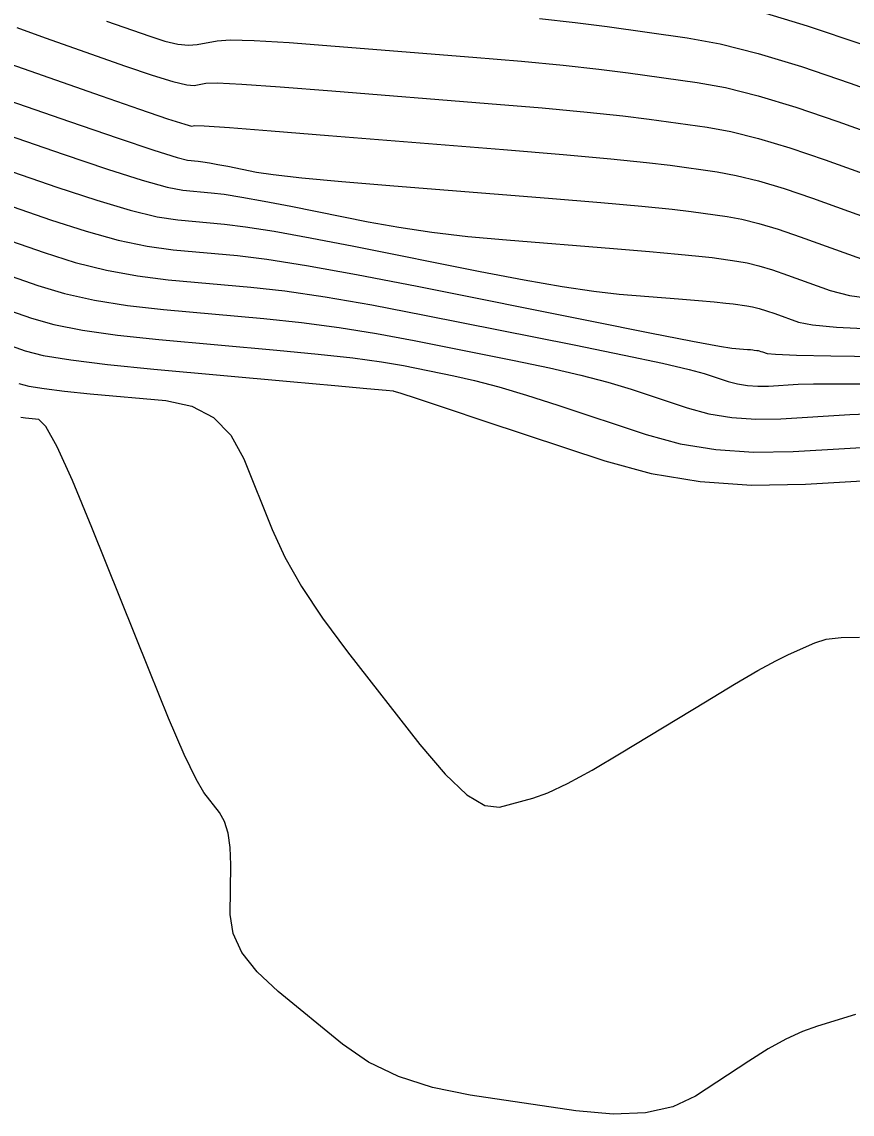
# Model space of a CAD drawing. Extents: x 2082232 to 2083549, y 592624 to 593832.
# Drawn here: x 2082264.02 to 2082286.3, y 592964.01 to 592993.32 of the extents above; entities that cross this region are included whole.
import ezdxf

# ---------------------------------------------------------------- set-up
doc = ezdxf.new("R2010")
doc.units = 0
doc.layers.add('DT_X_Contour_Major', color=7, linetype='Continuous')
doc.layers.add('DT_X_Contour_Minor', color=7, linetype='Continuous')

msp = doc.modelspace()

# ---------------------------------------------------------------- linework, layer by layer
at = {"layer": 'DT_X_Contour_Major'}
for points in [[(2082263.006, 592992.436), (2082266.149, 592991.335), (2082267.184, 592990.975), (2082267.933, 592990.719), (2082268.396, 592990.569), (2082268.573, 592990.523), (2082268.664, 592990.541), (2082268.914, 592990.529), (2082269.595, 592990.48), (2082270.708, 592990.393), (2082272.253, 592990.269), (2082276.947, 592989.889), (2082278.546, 592989.756), (2082279.824, 592989.642), (2082280.779, 592989.547), (2082281.413, 592989.471), (2082282.675, 592989.295), (2082283.189, 592989.2), (2082283.788, 592989.05), (2082284.47, 592988.845), (2082285.237, 592988.583), (2082287.391, 592987.812)], [(2082262.396, 592987.897), (2082264.624, 592987.127), (2082265.458, 592986.865), (2082266.291, 592986.657), (2082267.123, 592986.502), (2082267.952, 592986.4), (2082270.163, 592986.2), (2082271.076, 592986.097), (2082272.158, 592985.938), (2082273.408, 592985.722), (2082274.827, 592985.449), (2082278.836, 592984.647), (2082280.182, 592984.374), (2082281.212, 592984.156), (2082281.928, 592983.993), (2082282.328, 592983.885), (2082282.975, 592983.67), (2082283.225, 592983.602), (2082283.489, 592983.558), (2082283.766, 592983.539), (2082284.057, 592983.545), (2082284.851, 592983.592), (2082285.26, 592983.605), (2082285.891, 592983.609), (2082286.743, 592983.604)], [(2082286.389, 592966.677), (2082285.365, 592966.369), (2082284.962, 592966.223), (2082284.521, 592966.019), (2082284.041, 592965.755), (2082283.523, 592965.432), (2082282.091, 592964.492), (2082281.488, 592964.202), (2082280.753, 592964.041), (2082279.887, 592964.006), (2082278.888, 592964.098), (2082276.051, 592964.514), (2082275.039, 592964.717), (2082274.13, 592965.013), (2082273.326, 592965.403), (2082272.626, 592965.886), (2082270.898, 592967.299), (2082270.332, 592967.825), (2082269.929, 592968.344), (2082269.69, 592968.856), (2082269.614, 592969.36), (2082269.63, 592970.696), (2082269.616, 592971.159), (2082269.561, 592971.548), (2082269.464, 592971.862), (2082269.327, 592972.101), (2082268.906, 592972.64), (2082268.696, 592972.996), (2082268.381, 592973.661), (2082267.962, 592974.636), (2082267.438, 592975.919), (2082265.903, 592979.752), (2082265.382, 592981.012), (2082264.971, 592981.915), (2082264.67, 592982.461), (2082264.48, 592982.652), (2082264.118, 592982.685), (2082263.995, 592982.697)]]:
    msp.add_lwpolyline(points, dxfattribs=at)
at = {"layer": 'DT_X_Contour_Minor'}
for points in [[(2082277.912, 592993.41), (2082278.865, 592993.303), (2082279.721, 592993.191), (2082281.874, 592992.89), (2082282.752, 592992.729), (2082283.774, 592992.473), (2082284.938, 592992.122), (2082286.246, 592991.676), (2082289.923, 592990.359)], [(2082283.769, 592993.614), (2082285.094, 592993.214), (2082286.582, 592992.707)], [(2082263.885, 592993.171), (2082264.651, 592992.887), (2082266.801, 592992.133), (2082267.522, 592991.889), (2082268.07, 592991.721), (2082268.446, 592991.63), (2082268.649, 592991.615), (2082268.963, 592991.678), (2082269.262, 592991.682), (2082269.925, 592991.649), (2082270.952, 592991.578), (2082272.343, 592991.47), (2082276.536, 592991.13), (2082277.985, 592991.008), (2082279.187, 592990.898), (2082280.141, 592990.799), (2082280.849, 592990.711), (2082282.408, 592990.493), (2082283.044, 592990.377), (2082283.783, 592990.191), (2082284.626, 592989.937), (2082285.573, 592989.614), (2082288.235, 592988.661)], [(2082266.295, 592993.338), (2082267.454, 592992.932), (2082267.86, 592992.804), (2082268.207, 592992.723), (2082268.495, 592992.691), (2082268.725, 592992.707), (2082269.261, 592992.814), (2082269.61, 592992.835), (2082270.255, 592992.818), (2082271.196, 592992.763), (2082272.433, 592992.67), (2082276.125, 592992.371), (2082277.423, 592992.261), (2082278.549, 592992.154), (2082279.503, 592992.051), (2082280.285, 592991.951), (2082282.141, 592991.691), (2082282.898, 592991.553), (2082283.779, 592991.332), (2082284.782, 592991.03), (2082285.909, 592990.645), (2082289.079, 592989.51)], [(2082261.366, 592992.002), (2082265.301, 592990.643), (2082266.605, 592990.195), (2082267.568, 592989.873), (2082268.188, 592989.676), (2082268.466, 592989.603), (2082268.752, 592989.578), (2082268.881, 592989.562), (2082269.057, 592989.534), (2082269.279, 592989.494), (2082269.546, 592989.442), (2082270.32, 592989.287), (2082270.768, 592989.221), (2082271.531, 592989.137), (2082272.611, 592989.037), (2082274.006, 592988.92), (2082278.148, 592988.584), (2082279.552, 592988.468), (2082280.658, 592988.37), (2082281.467, 592988.291), (2082281.977, 592988.231), (2082282.942, 592988.096), (2082283.335, 592988.024), (2082283.793, 592987.909), (2082284.314, 592987.752), (2082284.9, 592987.552), (2082286.547, 592986.963)], [(2082261.623, 592990.976), (2082265.132, 592989.764), (2082266.319, 592989.363), (2082267.249, 592989.069), (2082267.922, 592988.882), (2082268.338, 592988.803), (2082269.104, 592988.733), (2082269.453, 592988.691), (2082269.925, 592988.616), (2082270.52, 592988.509), (2082271.239, 592988.369), (2082273.318, 592987.954), (2082274.134, 592987.806), (2082275.024, 592987.676), (2082275.988, 592987.563), (2082277.026, 592987.468), (2082279.892, 592987.236), (2082280.863, 592987.155), (2082281.629, 592987.087), (2082282.188, 592987.033), (2082282.541, 592986.991), (2082283.208, 592986.898), (2082283.481, 592986.848), (2082283.797, 592986.769), (2082284.158, 592986.66), (2082284.564, 592986.522), (2082285.703, 592986.113), (2082286.227, 592985.977), (2082286.942, 592985.874)], [(2082261.881, 592989.95), (2082264.962, 592988.885), (2082266.032, 592988.53), (2082266.93, 592988.265), (2082267.655, 592988.089), (2082268.209, 592988.002), (2082269.457, 592987.889), (2082270.025, 592987.82), (2082270.794, 592987.699), (2082271.762, 592987.524), (2082272.931, 592987.297), (2082276.316, 592986.62), (2082277.5, 592986.392), (2082278.517, 592986.215), (2082279.366, 592986.089), (2082280.046, 592986.015), (2082281.636, 592985.887), (2082282.175, 592985.842), (2082282.599, 592985.805), (2082282.909, 592985.774), (2082283.105, 592985.751), (2082283.475, 592985.699), (2082283.627, 592985.672), (2082283.802, 592985.628), (2082284.002, 592985.567), (2082284.227, 592985.491), (2082284.859, 592985.264), (2082285.232, 592985.187), (2082285.875, 592985.126), (2082286.788, 592985.081)], [(2082262.139, 592988.923), (2082264.793, 592988.006), (2082265.745, 592987.698), (2082266.61, 592987.461), (2082267.389, 592987.295), (2082268.081, 592987.201), (2082269.81, 592987.045), (2082270.597, 592986.949), (2082271.662, 592986.781), (2082273.004, 592986.539), (2082274.624, 592986.224), (2082279.313, 592985.286), (2082280.867, 592984.977), (2082282.01, 592984.753), (2082282.743, 592984.616), (2082283.066, 592984.563), (2082283.379, 592984.538), (2082283.486, 592984.529), (2082283.57, 592984.522), (2082283.631, 592984.516), (2082283.669, 592984.511), (2082283.742, 592984.501), (2082283.772, 592984.496), (2082283.807, 592984.487), (2082283.846, 592984.475), (2082283.891, 592984.46), (2082284.015, 592984.415), (2082284.237, 592984.398), (2082284.808, 592984.378), (2082285.728, 592984.358), (2082286.998, 592984.335)], [(2082262.654, 592986.871), (2082264.455, 592986.248), (2082265.172, 592986.033), (2082265.972, 592985.853), (2082266.856, 592985.708), (2082267.824, 592985.599), (2082270.516, 592985.356), (2082271.524, 592985.251), (2082272.532, 592985.119), (2082273.539, 592984.959), (2082274.545, 592984.771), (2082277.226, 592984.235), (2082278.176, 592984.036), (2082279.016, 592983.84), (2082279.746, 592983.647), (2082280.366, 592983.458), (2082281.872, 592982.959), (2082282.452, 592982.8), (2082283.065, 592982.699), (2082283.71, 592982.655), (2082284.387, 592982.667), (2082286.234, 592982.778), (2082286.94, 592982.812)], [(2082262.912, 592985.844), (2082264.285, 592985.37), (2082264.885, 592985.2), (2082265.653, 592985.049), (2082266.59, 592984.915), (2082267.695, 592984.798), (2082270.868, 592984.512), (2082271.973, 592984.405), (2082272.907, 592984.3), (2082273.67, 592984.196), (2082274.263, 592984.094), (2082275.616, 592983.823), (2082276.17, 592983.697), (2082276.82, 592983.524), (2082277.564, 592983.302), (2082278.403, 592983.032), (2082280.768, 592982.248), (2082281.679, 592981.999), (2082282.641, 592981.839), (2082283.654, 592981.77), (2082284.716, 592981.79), (2082287.617, 592981.963)], [(2082263.17, 592984.818), (2082264.116, 592984.491), (2082264.598, 592984.368), (2082265.334, 592984.245), (2082266.323, 592984.121), (2082267.567, 592983.998), (2082271.221, 592983.667), (2082272.421, 592983.559), (2082273.281, 592983.481), (2082273.801, 592983.433), (2082273.981, 592983.416), (2082274.005, 592983.411), (2082274.165, 592983.359), (2082274.624, 592983.208), (2082275.383, 592982.957), (2082276.441, 592982.606), (2082279.664, 592981.537), (2082280.907, 592981.197), (2082282.218, 592980.98), (2082283.598, 592980.885), (2082285.046, 592980.913), (2082289, 592981.149)], [(2082263.947, 592983.612), (2082264.212, 592983.544), (2082264.619, 592983.477), (2082265.168, 592983.408), (2082265.858, 592983.34), (2082267.886, 592983.156), (2082268.587, 592983.007), (2082269.169, 592982.697), (2082269.632, 592982.227), (2082269.977, 592981.595), (2082270.738, 592979.696), (2082271.078, 592978.957), (2082271.529, 592978.163), (2082272.091, 592977.314), (2082272.763, 592976.411), (2082274.703, 592973.929), (2082275.382, 592973.126), (2082275.963, 592972.578), (2082276.447, 592972.285), (2082276.833, 592972.247), (2082277.733, 592972.486), (2082278.135, 592972.629), (2082278.663, 592972.879), (2082279.32, 592973.235), (2082280.103, 592973.698), (2082282.363, 592975.075), (2082283.138, 592975.542), (2082283.767, 592975.908), (2082284.25, 592976.175), (2082284.587, 592976.342), (2082285.292, 592976.654), (2082285.603, 592976.749), (2082286.004, 592976.798), (2082286.498, 592976.802)]]:
    msp.add_lwpolyline(points, dxfattribs=at)

doc.saveas('drawing.dxf')
